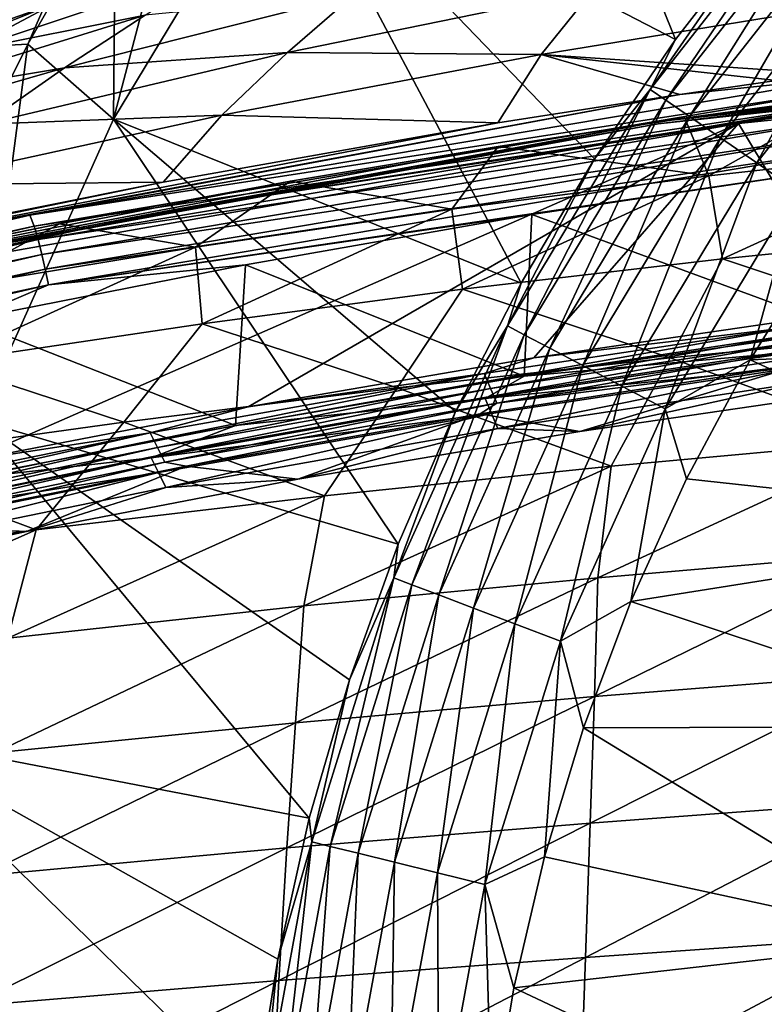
# Model space of a CAD drawing. Header units: metres. Extents: x -90 to 304, y -90 to 74.
# Tile 422 of 570: x 229.42 to 232.56, y 33.92 to 38.06. Entities that reach past the tile are written whole.
import ezdxf

# ---------------------------------------------------------------- set-up
doc = ezdxf.new("R2010")
doc.units = ezdxf.units.M
doc.layers.add('solid_21662050_350', color=7, linetype='CONTINUOUS')

msp = doc.modelspace()

# ---------------------------------------------------------------- linework, layer by layer
at = {"layer": 'solid_21662050_350'}
for points in [[(232.18248, 37.979759, -26.917501), (230.53569, 38.832737, 8.134833), (231.39212, 39.925911, 8.134833)], [(232.554535, 38.459419, -26.917501), (232.18248, 37.979759, -26.917501), (231.39212, 39.925911, 8.134833)], [(229.076248, 38.035679, 8.206317), (228.915054, 38.118576, 8.301349), (229.695206, 39.414471, 8.301349)], [(229.845551, 39.313244, 8.206317), (229.076248, 38.035679, 8.206317), (229.695206, 39.414471, 8.301349)], [(229.243881, 37.949512, 8.151686), (229.076248, 38.035679, 8.206317), (229.845551, 39.313244, 8.206317)], [(230.001938, 39.208015, 8.151686), (229.243881, 37.949512, 8.151686), (229.845551, 39.313244, 8.206317)], [(229.456345, 37.959732, 8.134833), (229.243881, 37.949512, 8.151686), (230.001938, 39.208015, 8.151686)], [(229.825623, 38.601284, 8.134833), (229.456345, 37.959732, 8.134833), (230.001938, 39.208015, 8.151686)], [(229.817261, 37.644314, 8.134833), (229.825623, 38.601284, 8.134833), (230.228851, 39.214516, 8.134833)], [(230.53569, 38.832737, 8.134833), (229.817261, 37.644314, 8.134833), (230.228851, 39.214516, 8.134833)], [(231.532257, 36.955177, -26.917501), (229.817261, 37.644314, 8.134833), (230.53569, 38.832737, 8.134833)], [(231.841278, 37.477688, -26.917501), (231.532257, 36.955177, -26.917501), (230.53569, 38.832737, 8.134833)], [(232.18248, 37.979759, -26.917501), (231.841278, 37.477688, -26.917501), (230.53569, 38.832737, 8.134833)], [(229.61319, 38.689335, 88.224915), (229.092422, 38.28278, 86.736893), (228.784271, 37.962124, 90.594948)], [(229.30188, 38.365551, 92.065758), (229.61319, 38.689335, 88.224915), (228.784271, 37.962124, 90.594948)], [(232.793106, 38.684757, -27.131203), (232.07605, 37.769508, -27.131203), (232.554535, 38.459419, -26.917501)], [(232.141846, 37.724091, -27.332626), (232.07605, 37.769508, -27.131203), (232.793106, 38.684757, -27.131203)], [(232.852936, 38.631741, -27.332626), (232.141846, 37.724091, -27.332626), (232.793106, 38.684757, -27.131203)], [(232.241806, 37.65509, -27.512096), (232.141846, 37.724091, -27.332626), (232.852936, 38.631741, -27.332626)], [(232.943863, 38.551193, -27.512096), (232.241806, 37.65509, -27.512096), (232.852936, 38.631741, -27.332626)], [(229.817261, 37.644314, 8.134833), (229.456345, 37.959732, 8.134833), (229.825623, 38.601284, 8.134833)], [(229.822708, 38.540932, 101.430061), (229.383514, 38.306995, 98.694054), (229.066315, 38.048981, 101.783157)], [(229.509247, 38.300266, 104.263275), (229.822708, 38.540932, 101.430061), (229.066315, 38.048981, 101.783157)], [(232.371246, 37.56575, -27.661184), (232.241806, 37.65509, -27.512096), (232.943863, 38.551193, -27.512096)], [(233.061584, 38.446899, -27.661184), (232.371246, 37.56575, -27.661184), (232.943863, 38.551193, -27.512096)], [(232.07605, 37.769508, -27.131203), (232.18248, 37.979759, -26.917501), (232.554535, 38.459419, -26.917501)], [(232.524078, 37.460258, -27.77289), (232.371246, 37.56575, -27.661184), (233.061584, 38.446899, -27.661184)], [(233.200577, 38.323757, -27.77289), (232.524078, 37.460258, -27.77289), (233.061584, 38.446899, -27.661184)], [(229.678268, 38.318295, 108.968193), (229.173523, 38.074562, 106.89608), (228.811157, 37.86161, 109.351288)], [(229.327301, 38.112896, 111.259415), (229.678268, 38.318295, 108.968193), (228.811157, 37.86161, 109.351288)], [(229.920441, 38.328857, 113.085945), (229.327301, 38.112896, 111.259415), (228.949417, 37.914673, 113.43074)], [(229.565414, 38.129585, 115.166595), (229.920441, 38.328857, 113.085945), (228.949417, 37.914673, 113.43074)], [(232.693115, 37.343575, -27.841965), (232.524078, 37.460258, -27.77289), (233.200577, 38.323757, -27.77289)], [(229.509247, 38.300266, 104.263275), (229.066315, 38.048981, 101.783157), (228.728073, 37.808697, 104.651344)], [(229.173523, 38.074562, 106.89608), (229.509247, 38.300266, 104.263275), (228.728073, 37.808697, 104.651344)], [(230.281555, 38.294445, 116.900681), (229.565414, 38.129585, 115.166595), (229.190201, 37.929966, 117.186134)], [(229.949707, 38.082249, 118.900162), (230.281555, 38.294445, 116.900681), (229.190201, 37.929966, 117.186134)], [(230.82933, 38.169716, 120.68425), (229.949707, 38.082249, 118.900162), (229.61142, 37.860115, 120.894974)], [(230.549164, 37.924862, 122.719124), (230.82933, 38.169716, 120.68425), (229.61142, 37.860115, 120.894974)], [(231.835434, 38.188656, 122.546486), (230.82933, 38.169716, 120.68425), (230.549164, 37.924862, 122.719124)], [(231.616867, 37.917053, 124.642632), (231.835434, 38.188656, 122.546486), (230.549164, 37.924862, 122.719124)], [(232.967651, 38.136101, 124.499512), (231.835434, 38.188656, 122.546486), (231.616867, 37.917053, 124.642632)], [(229.565414, 38.129585, 115.166595), (228.949417, 37.914673, 113.43074), (228.542114, 37.721119, 115.50737)], [(229.190201, 37.929966, 117.186134), (229.565414, 38.129585, 115.166595), (228.542114, 37.721119, 115.50737)], [(232.967651, 38.136101, 124.499512), (231.616867, 37.917053, 124.642632), (232.817352, 37.83572, 126.667419)], [(229.949707, 38.082249, 118.900162), (229.190201, 37.929966, 117.186134), (228.799789, 37.725456, 119.170731)], [(229.61142, 37.860115, 120.894974), (229.949707, 38.082249, 118.900162), (228.799789, 37.725456, 119.170731)], [(236.043335, 38.060753, 127.183441), (236.041351, 38.051754, 127.124641), (232.109497, 37.624977, 127.375038)], [(232.113052, 37.635162, 127.433571), (236.043335, 38.060753, 127.183441), (232.109497, 37.624977, 127.375038)], [(232.109497, 37.624977, 127.375038), (236.041351, 38.051754, 127.124641), (233.339096, 37.770481, 127.223846)], [(232.113052, 37.635162, 127.433571), (235.661713, 38.030087, 127.259109), (236.043335, 38.060753, 127.183441)], [(232.113052, 37.635162, 127.433571), (234.770248, 37.953724, 127.305519), (235.661713, 38.030087, 127.259109)], [(232.446884, 37.62595, 127.248215), (236.158386, 38.010071, 127.015053), (232.923492, 36.835781, 126.902344)], [(233.339096, 37.770481, 127.223846), (236.158386, 38.010071, 127.015053), (232.446884, 37.62595, 127.248215)], [(229.456345, 37.959732, 8.134833), (229.123642, 37.293434, 8.134833), (229.243881, 37.949512, 8.151686)], [(229.247314, 36.377941, 8.134833), (229.123642, 37.293434, 8.134833), (229.456345, 37.959732, 8.134833)], [(229.817261, 37.644314, 8.134833), (229.247314, 36.377941, 8.134833), (229.456345, 37.959732, 8.134833)], [(232.07605, 37.769508, -27.131203), (231.841278, 37.477688, -26.917501), (232.18248, 37.979759, -26.917501)], [(232.113052, 37.635162, 127.433571), (233.878876, 37.861641, 127.359947), (234.770248, 37.953724, 127.305519)], [(230.549164, 37.924862, 122.719124), (229.61142, 37.860115, 120.894974), (229.270859, 37.623718, 122.909935)], [(230.273056, 37.661121, 124.796837), (230.549164, 37.924862, 122.719124), (229.270859, 37.623718, 122.909935)], [(231.616867, 37.917053, 124.642632), (230.549164, 37.924862, 122.719124), (230.273056, 37.661121, 124.796837)], [(231.616867, 37.917053, 124.642632), (230.273056, 37.661121, 124.796837), (231.434738, 37.628483, 126.780754)], [(231.616867, 37.917053, 124.642632), (231.434738, 37.628483, 126.780754), (232.20108, 37.747955, 126.715904)], [(231.616867, 37.917053, 124.642632), (232.20108, 37.747955, 126.715904), (232.608002, 37.806759, 126.683441)], [(231.616867, 37.917053, 124.642632), (232.608002, 37.806759, 126.683441), (232.817352, 37.83572, 126.667419)], [(232.113052, 37.635162, 127.433571), (232.926819, 37.745949, 127.427147), (233.878876, 37.861641, 127.359947)], [(229.61142, 37.860115, 120.894974), (228.799789, 37.725456, 119.170731), (228.399216, 37.511494, 121.146545)], [(229.270859, 37.623718, 122.909935), (229.61142, 37.860115, 120.894974), (228.399216, 37.511494, 121.146545)], [(232.20108, 37.747955, 126.715904), (229.465012, 37.24073, 127.070618), (232.942062, 37.826122, 126.745117)], [(232.953812, 37.779629, 126.819405), (232.942062, 37.826122, 126.745117), (229.465012, 37.24073, 127.070618)], [(232.608002, 37.806759, 126.683441), (232.20108, 37.747955, 126.715904), (232.942062, 37.826122, 126.745117)], [(232.953812, 37.779629, 126.819405), (229.465012, 37.24073, 127.070618), (229.482544, 37.194668, 127.144028)], [(232.953812, 37.779629, 126.819405), (229.482544, 37.194668, 127.144028), (232.965439, 37.722004, 126.871864)], [(232.20108, 37.747955, 126.715904), (228.505508, 37.067024, 127.095444), (229.465012, 37.24073, 127.070618)], [(231.434738, 37.628483, 126.780754), (228.505508, 37.067024, 127.095444), (232.20108, 37.747955, 126.715904)], [(230.050812, 37.260044, 127.516075), (233.339096, 37.770481, 127.223846), (232.446884, 37.62595, 127.248215)], [(232.109497, 37.624977, 127.375038), (233.339096, 37.770481, 127.223846), (230.050812, 37.260044, 127.516075)], [(232.07605, 37.769508, -27.131203), (231.474548, 36.774502, -27.131203), (231.841278, 37.477688, -26.917501)], [(231.545334, 36.737347, -27.332626), (231.474548, 36.774502, -27.131203), (232.07605, 37.769508, -27.131203)], [(232.141846, 37.724091, -27.332626), (231.545334, 36.737347, -27.332626), (232.07605, 37.769508, -27.131203)], [(232.113052, 37.635162, 127.433571), (232.221802, 37.648903, 127.482895), (232.926819, 37.745949, 127.427147)], [(232.926819, 37.745949, 127.427147), (232.221802, 37.648903, 127.482895), (232.322052, 37.405811, 129.320999)], [(232.926819, 37.745949, 127.427147), (232.322052, 37.405811, 129.320999), (233.406387, 37.526798, 129.337891)], [(229.482544, 37.194668, 127.144028), (229.499817, 37.137615, 127.195549), (232.965439, 37.722004, 126.871864)], [(232.965439, 37.722004, 126.871864), (229.499817, 37.137615, 127.195549), (232.97612, 37.6595, 126.902908)], [(231.652893, 36.680901, -27.512096), (231.545334, 36.737347, -27.332626), (232.141846, 37.724091, -27.332626)], [(232.241806, 37.65509, -27.512096), (231.652893, 36.680901, -27.512096), (232.141846, 37.724091, -27.332626)], [(230.273056, 37.661121, 124.796837), (228.932541, 37.36837, 124.965363), (230.025421, 37.379257, 126.91555)], [(230.273056, 37.661121, 124.796837), (229.270859, 37.623718, 122.909935), (228.932541, 37.36837, 124.965363)], [(229.499817, 37.137615, 127.195549), (229.515656, 37.075756, 127.225662), (232.97612, 37.6595, 126.902908)], [(232.97612, 37.6595, 126.902908), (229.515656, 37.075756, 127.225662), (232.985733, 37.596081, 126.917824)], [(230.273056, 37.661121, 124.796837), (230.025421, 37.379257, 126.91555), (231.434738, 37.628483, 126.780754)], [(231.79216, 36.607811, -27.661184), (231.652893, 36.680901, -27.512096), (232.241806, 37.65509, -27.512096)], [(232.371246, 37.56575, -27.661184), (231.79216, 36.607811, -27.661184), (232.241806, 37.65509, -27.512096)], [(232.113052, 37.635162, 127.433571), (232.109497, 37.624977, 127.375038), (228.233475, 36.914768, 127.784615)], [(228.238388, 36.927162, 127.842613), (232.113052, 37.635162, 127.433571), (228.233475, 36.914768, 127.784615)], [(228.233475, 36.914768, 127.784615), (232.109497, 37.624977, 127.375038), (230.050812, 37.260044, 127.516075)], [(228.238388, 36.927162, 127.842613), (231.436615, 37.529644, 127.551338), (232.113052, 37.635162, 127.433571)], [(230.025421, 37.379257, 126.91555), (228.505508, 37.067024, 127.095444), (231.434738, 37.628483, 126.780754)], [(228.622147, 36.954758, 127.647575), (232.446884, 37.62595, 127.248215), (229.210724, 36.207878, 127.262695)], [(230.050812, 37.260044, 127.516075), (232.446884, 37.62595, 127.248215), (228.622147, 36.954758, 127.647575)], [(232.446884, 37.62595, 127.248215), (230.383652, 36.434559, 127.132095), (229.210724, 36.207878, 127.262695)], [(231.015579, 35.857182, -26.917501), (229.247314, 36.377941, 8.134833), (229.817261, 37.644314, 8.134833)], [(231.256668, 36.414299, -26.917501), (231.015579, 35.857182, -26.917501), (229.817261, 37.644314, 8.134833)], [(231.532257, 36.955177, -26.917501), (231.256668, 36.414299, -26.917501), (229.817261, 37.644314, 8.134833)], [(232.446884, 37.62595, 127.248215), (231.585403, 36.639923, 127.014511), (230.383652, 36.434559, 127.132095)], [(232.221802, 37.648903, 127.482895), (231.436615, 37.529644, 127.551338), (232.322052, 37.405811, 129.320999)], [(232.113052, 37.635162, 127.433571), (231.436615, 37.529644, 127.551338), (232.221802, 37.648903, 127.482895)], [(232.446884, 37.62595, 127.248215), (232.923492, 36.835781, 126.902344), (231.585403, 36.639923, 127.014511)], [(229.515656, 37.075756, 127.225662), (229.529877, 37.013004, 127.2397), (232.985733, 37.596081, 126.917824)], [(232.985733, 37.596081, 126.917824), (229.529877, 37.013004, 127.2397), (232.994705, 37.529572, 126.918709)], [(231.956589, 36.521511, -27.77289), (231.79216, 36.607811, -27.661184), (232.371246, 37.56575, -27.661184)], [(232.524078, 37.460258, -27.77289), (231.956589, 36.521511, -27.77289), (232.371246, 37.56575, -27.661184)], [(228.238388, 36.927162, 127.842613), (230.561798, 37.383194, 127.63559), (231.436615, 37.529644, 127.551338)], [(229.529877, 37.013004, 127.2397), (229.543121, 36.947208, 127.239708), (232.994705, 37.529572, 126.918709)], [(232.994705, 37.529572, 126.918709), (229.543121, 36.947208, 127.239708), (232.92041, 37.443756, 126.907593)], [(231.436615, 37.529644, 127.551338), (230.561798, 37.383194, 127.63559), (231.240799, 37.265591, 129.30278)], [(231.436615, 37.529644, 127.551338), (231.240799, 37.265591, 129.30278), (232.322052, 37.405811, 129.320999)], [(233.406387, 37.526798, 129.337891), (232.322052, 37.405811, 129.320999), (232.379425, 37.057358, 131.704071)], [(233.406387, 37.526798, 129.337891), (232.379425, 37.057358, 131.704071), (233.472092, 37.167904, 131.734314)], [(231.474548, 36.774502, -27.131203), (231.532257, 36.955177, -26.917501), (231.841278, 37.477688, -26.917501)], [(232.138458, 36.426052, -27.841965), (231.956589, 36.521511, -27.77289), (232.524078, 37.460258, -27.77289)], [(232.693115, 37.343575, -27.841965), (232.138458, 36.426052, -27.841965), (232.524078, 37.460258, -27.77289)], [(229.543121, 36.947208, 127.239708), (231.577789, 37.242821, 127.018059), (232.92041, 37.443756, 126.907593)], [(232.322052, 37.405811, 129.320999), (231.240799, 37.265591, 129.30278), (231.285446, 36.929504, 131.66832)], [(232.322052, 37.405811, 129.320999), (231.285446, 36.929504, 131.66832), (232.379425, 37.057358, 131.704071)], [(232.92041, 37.443756, 126.907593), (231.577789, 37.242821, 127.018059), (232.893234, 36.760246, 126.664894)], [(228.238388, 36.927162, 127.842613), (229.590103, 37.204021, 127.739288), (230.561798, 37.383194, 127.63559)], [(230.025421, 37.379257, 126.91555), (228.926422, 37.158806, 127.035202), (228.505508, 37.067024, 127.095444)], [(228.932541, 37.36837, 124.965363), (228.926422, 37.158806, 127.035202), (230.025421, 37.379257, 126.91555)], [(230.561798, 37.383194, 127.63559), (229.590103, 37.204021, 127.739288), (230.161423, 37.106205, 129.282761)], [(230.561798, 37.383194, 127.63559), (230.161423, 37.106205, 129.282761), (231.240799, 37.265591, 129.30278)], [(232.693115, 37.343575, -27.841965), (232.49614, 36.631638, -27.865166), (232.138458, 36.426052, -27.841965)], [(232.693115, 37.343575, -27.841965), (232.795517, 37.113148, -27.865166), (232.49614, 36.631638, -27.865166)], [(228.505508, 37.067024, 127.095444), (226.046753, 36.444778, 127.525238), (229.465012, 37.24073, 127.070618)], [(229.482544, 37.194668, 127.144028), (229.465012, 37.24073, 127.070618), (226.046753, 36.444778, 127.525238)], [(226.810303, 36.563068, 127.924477), (230.050812, 37.260044, 127.516075), (228.622147, 36.954758, 127.647575)], [(228.233475, 36.914768, 127.784615), (230.050812, 37.260044, 127.516075), (226.810303, 36.563068, 127.924477)], [(229.543121, 36.947208, 127.239708), (230.372299, 37.032116, 127.133858), (231.577789, 37.242821, 127.018059)], [(231.240799, 37.265591, 129.30278), (230.161423, 37.106205, 129.282761), (230.190659, 36.784138, 131.627319)], [(231.240799, 37.265591, 129.30278), (230.190659, 36.784138, 131.627319), (231.285446, 36.929504, 131.66832)], [(231.577789, 37.242821, 127.018059), (230.372299, 37.032116, 127.133858), (231.544876, 36.562714, 126.778099)], [(231.577789, 37.242821, 127.018059), (231.544876, 36.562714, 126.778099), (232.893234, 36.760246, 126.664894)], [(228.238388, 36.927162, 127.842613), (228.516678, 36.98632, 127.866425), (229.590103, 37.204021, 127.739288)], [(229.590103, 37.204021, 127.739288), (228.516678, 36.98632, 127.866425), (229.083664, 36.927608, 129.260803)], [(229.590103, 37.204021, 127.739288), (229.083664, 36.927608, 129.260803), (230.161423, 37.106205, 129.282761)], [(229.482544, 37.194668, 127.144028), (226.046753, 36.444778, 127.525238), (226.069748, 36.399269, 127.597481)], [(229.482544, 37.194668, 127.144028), (226.069748, 36.399269, 127.597481), (229.499817, 37.137615, 127.195549)], [(233.472092, 37.167904, 131.734314), (232.379425, 37.057358, 131.704071), (233.301117, 36.749489, 134.222504)], [(226.069748, 36.399269, 127.597481), (226.092209, 36.342918, 127.647751), (229.499817, 37.137615, 127.195549)], [(229.499817, 37.137615, 127.195549), (226.092209, 36.342918, 127.647751), (229.515656, 37.075756, 127.225662)], [(226.092209, 36.342918, 127.647751), (226.112656, 36.281834, 127.676651), (229.515656, 37.075756, 127.225662)], [(229.515656, 37.075756, 127.225662), (226.112656, 36.281834, 127.676651), (229.529877, 37.013004, 127.2397)], [(230.161423, 37.106205, 129.282761), (229.083664, 36.927608, 129.260803), (229.095078, 36.621117, 131.58107)], [(230.161423, 37.106205, 129.282761), (229.095078, 36.621117, 131.58107), (230.190659, 36.784138, 131.627319)], [(232.49614, 36.631638, -27.865166), (232.795517, 37.113148, -27.865166), (234.570007, 36.717602, -27.865166)], [(232.379425, 37.057358, 131.704071), (231.285446, 36.929504, 131.66832), (232.159164, 36.639954, 134.176773)], [(232.379425, 37.057358, 131.704071), (232.159164, 36.639954, 134.176773), (233.301117, 36.749489, 134.222504)], [(226.112656, 36.281834, 127.676651), (226.130875, 36.219879, 127.689545), (229.529877, 37.013004, 127.2397)], [(229.529877, 37.013004, 127.2397), (226.130875, 36.219879, 127.689545), (229.543121, 36.947208, 127.239708)], [(230.372299, 37.032116, 127.133858), (229.197311, 36.799713, 127.26236), (230.330948, 36.355114, 126.897163)], [(229.543121, 36.947208, 127.239708), (229.197311, 36.799713, 127.26236), (230.372299, 37.032116, 127.133858)], [(230.372299, 37.032116, 127.133858), (230.330948, 36.355114, 126.897163), (231.544876, 36.562714, 126.778099)], [(231.474548, 36.774502, -27.131203), (231.256668, 36.414299, -26.917501), (231.532257, 36.955177, -26.917501)], [(226.130875, 36.219879, 127.689545), (226.147736, 36.154922, 127.688431), (229.543121, 36.947208, 127.239708)], [(229.543121, 36.947208, 127.239708), (226.147736, 36.154922, 127.688431), (229.197311, 36.799713, 127.26236)], [(231.285446, 36.929504, 131.66832), (230.190659, 36.784138, 131.627319), (231.0112, 36.513706, 134.120499)], [(231.285446, 36.929504, 131.66832), (231.0112, 36.513706, 134.120499), (232.159164, 36.639954, 134.176773)], [(232.68251, 36.771343, 127.005936), (231.585403, 36.639923, 127.014511), (232.923492, 36.835781, 126.902344)], [(229.197311, 36.799713, 127.26236), (229.149033, 36.126507, 127.029243), (230.330948, 36.355114, 126.897163)], [(230.190659, 36.784138, 131.627319), (229.095078, 36.621117, 131.58107), (229.859787, 36.370239, 134.054764)], [(230.190659, 36.784138, 131.627319), (229.859787, 36.370239, 134.054764), (231.0112, 36.513706, 134.120499)], [(231.474548, 36.774502, -27.131203), (230.99736, 35.714249, -27.131203), (231.256668, 36.414299, -26.917501)], [(231.072113, 35.685898, -27.332626), (230.99736, 35.714249, -27.131203), (231.474548, 36.774502, -27.131203)], [(231.545334, 36.737347, -27.332626), (231.072113, 35.685898, -27.332626), (231.474548, 36.774502, -27.131203)], [(232.68251, 36.771343, 127.005936), (231.377609, 36.574078, 127.118576), (231.585403, 36.639923, 127.014511)], [(231.390732, 36.542973, 127.204964), (231.377609, 36.574078, 127.118576), (232.68251, 36.771343, 127.005936)], [(232.693634, 36.74015, 127.092575), (231.390732, 36.542973, 127.204964), (232.68251, 36.771343, 127.005936)], [(232.893234, 36.760246, 126.664894), (231.544876, 36.562714, 126.778099), (232.685806, 36.665905, 126.858253)], [(233.301117, 36.749489, 134.222504), (232.159164, 36.639954, 134.176773), (233.108398, 36.294628, 136.793228)], [(231.185684, 35.642826, -27.512096), (231.072113, 35.685898, -27.332626), (231.545334, 36.737347, -27.332626)], [(231.652893, 36.680901, -27.512096), (231.185684, 35.642826, -27.512096), (231.545334, 36.737347, -27.332626)], [(231.403854, 36.511864, 127.291359), (231.390732, 36.542973, 127.204964), (232.693634, 36.74015, 127.092575)], [(232.704773, 36.708954, 127.179214), (231.403854, 36.511864, 127.291359), (232.693634, 36.74015, 127.092575)], [(231.41713, 36.480782, 127.377739), (231.403854, 36.511864, 127.291359), (232.704773, 36.708954, 127.179214)], [(232.716019, 36.677776, 127.265846), (231.41713, 36.480782, 127.377739), (232.704773, 36.708954, 127.179214)], [(232.49614, 36.631638, -27.865166), (234.570007, 36.717602, -27.865166), (234.019073, 35.937096, -27.865166)], [(231.332748, 35.587055, -27.661184), (231.185684, 35.642826, -27.512096), (231.652893, 36.680901, -27.512096)], [(231.79216, 36.607811, -27.661184), (231.332748, 35.587055, -27.661184), (231.652893, 36.680901, -27.512096)], [(232.685806, 36.665905, 126.858253), (231.380768, 36.468956, 126.970642), (232.70845, 36.602554, 127.03421)], [(231.544876, 36.562714, 126.778099), (231.380768, 36.468956, 126.970642), (232.685806, 36.665905, 126.858253)], [(232.716019, 36.677776, 127.265846), (231.430435, 36.449707, 127.464111), (231.41713, 36.480782, 127.377739)], [(232.716019, 36.677776, 127.265846), (232.727325, 36.646606, 127.35247), (231.430435, 36.449707, 127.464111)], [(229.095078, 36.621117, 131.58107), (228.705292, 36.209293, 133.979752), (229.859787, 36.370239, 134.054764)], [(231.377609, 36.574078, 127.118576), (230.383652, 36.434559, 127.132095), (231.585403, 36.639923, 127.014511)], [(232.159164, 36.639954, 134.176773), (231.0112, 36.513706, 134.120499), (231.911636, 36.185299, 136.729767)], [(231.430435, 36.449707, 127.464111), (232.727325, 36.646606, 127.35247), (232.713638, 36.612545, 127.440025)], [(232.159164, 36.639954, 134.176773), (231.911636, 36.185299, 136.729767), (233.108398, 36.294628, 136.793228)], [(232.138458, 36.426052, -27.841965), (232.49614, 36.631638, -27.865166), (232.228882, 36.131535, -27.865166)], [(232.228882, 36.131535, -27.865166), (232.49614, 36.631638, -27.865166), (234.019073, 35.937096, -27.865166)], [(231.506378, 35.521206, -27.77289), (231.332748, 35.587055, -27.661184), (231.79216, 36.607811, -27.661184)], [(231.360306, 36.405312, 127.557228), (232.713638, 36.612545, 127.440025), (231.779449, 36.331146, 127.467567)], [(231.430435, 36.449707, 127.464111), (232.713638, 36.612545, 127.440025), (231.360306, 36.405312, 127.557228)], [(231.380768, 36.468956, 126.970642), (231.407455, 36.405788, 127.146103), (232.70845, 36.602554, 127.03421)], [(232.70845, 36.602554, 127.03421), (231.407455, 36.405788, 127.146103), (231.434448, 36.34267, 127.321526)], [(232.70845, 36.602554, 127.03421), (231.434448, 36.34267, 127.321526), (232.731354, 36.539238, 127.210144)], [(231.956589, 36.521511, -27.77289), (231.506378, 35.521206, -27.77289), (231.79216, 36.607811, -27.661184)], [(232.713638, 36.612545, 127.440025), (233.106949, 36.523754, 127.358521), (231.779449, 36.331146, 127.467567)], [(231.377609, 36.574078, 127.118576), (229.971802, 36.324955, 127.261215), (230.383652, 36.434559, 127.132095)], [(229.987061, 36.293961, 127.347298), (229.971802, 36.324955, 127.261215), (231.377609, 36.574078, 127.118576)], [(231.390732, 36.542973, 127.204964), (229.987061, 36.293961, 127.347298), (231.377609, 36.574078, 127.118576)], [(230.002319, 36.262966, 127.43338), (229.987061, 36.293961, 127.347298), (231.390732, 36.542973, 127.204964)], [(231.403854, 36.511864, 127.291359), (230.002319, 36.262966, 127.43338), (231.390732, 36.542973, 127.204964)], [(231.544876, 36.562714, 126.778099), (230.330948, 36.355114, 126.897163), (231.380768, 36.468956, 126.970642)], [(231.779449, 36.331146, 127.467567), (232.731354, 36.539238, 127.210144), (231.434448, 36.34267, 127.321526)], [(231.779449, 36.331146, 127.467567), (233.106949, 36.523754, 127.358521), (232.731354, 36.539238, 127.210144)], [(231.0112, 36.513706, 134.120499), (229.859787, 36.370239, 134.054764), (230.704468, 36.059788, 136.650238)], [(230.017761, 36.232006, 127.51944), (230.002319, 36.262966, 127.43338), (231.403854, 36.511864, 127.291359)], [(231.41713, 36.480782, 127.377739), (230.017761, 36.232006, 127.51944), (231.403854, 36.511864, 127.291359)], [(231.0112, 36.513706, 134.120499), (230.704468, 36.059788, 136.650238), (231.911636, 36.185299, 136.729767)], [(231.698441, 35.448364, -27.841965), (231.506378, 35.521206, -27.77289), (231.956589, 36.521511, -27.77289)], [(232.138458, 36.426052, -27.841965), (231.698441, 35.448364, -27.841965), (231.956589, 36.521511, -27.77289)], [(231.380768, 36.468956, 126.970642), (229.975327, 36.220436, 127.112885), (231.407455, 36.405788, 127.146103)], [(230.330948, 36.355114, 126.897163), (229.975327, 36.220436, 127.112885), (231.380768, 36.468956, 126.970642)], [(231.41713, 36.480782, 127.377739), (230.033279, 36.201057, 127.605492), (230.017761, 36.232006, 127.51944)], [(231.41713, 36.480782, 127.377739), (231.430435, 36.449707, 127.464111), (230.033279, 36.201057, 127.605492)], [(229.971802, 36.324955, 127.261215), (229.210724, 36.207878, 127.262695), (230.383652, 36.434559, 127.132095)], [(230.033279, 36.201057, 127.605492), (231.430435, 36.449707, 127.464111), (230.122375, 36.184601, 127.682404)], [(231.430435, 36.449707, 127.464111), (231.360306, 36.405312, 127.557228), (230.122375, 36.184601, 127.682404)], [(230.99736, 35.714249, -27.131203), (231.015579, 35.857182, -26.917501), (231.256668, 36.414299, -26.917501)], [(232.138458, 36.426052, -27.841965), (231.994904, 35.615032, -27.865166), (231.698441, 35.448364, -27.841965)], [(232.138458, 36.426052, -27.841965), (232.228882, 36.131535, -27.865166), (231.994904, 35.615032, -27.865166)], [(229.859787, 36.370239, 134.054764), (228.705292, 36.209293, 133.979752), (229.491501, 35.917274, 136.556534)], [(230.640594, 34.703087, -26.917501), (228.834167, 35.052132, 8.134833), (229.247314, 36.377941, 8.134833)], [(230.809952, 35.286026, -26.917501), (230.640594, 34.703087, -26.917501), (229.247314, 36.377941, 8.134833)], [(231.015579, 35.857182, -26.917501), (230.809952, 35.286026, -26.917501), (229.247314, 36.377941, 8.134833)], [(229.859787, 36.370239, 134.054764), (229.491501, 35.917274, 136.556534), (230.704468, 36.059788, 136.650238)], [(229.975327, 36.220436, 127.112885), (230.006363, 36.157494, 127.287704), (231.407455, 36.405788, 127.146103)], [(231.407455, 36.405788, 127.146103), (230.006363, 36.157494, 127.287704), (230.037796, 36.094627, 127.462479)], [(231.407455, 36.405788, 127.146103), (230.037796, 36.094627, 127.462479), (231.434448, 36.34267, 127.321526)], [(230.122375, 36.184601, 127.682404), (231.360306, 36.405312, 127.557228), (230.59346, 36.129646, 127.581436)], [(231.360306, 36.405312, 127.557228), (231.779449, 36.331146, 127.467567), (230.59346, 36.129646, 127.581436)], [(230.330948, 36.355114, 126.897163), (229.149033, 36.126507, 127.029243), (229.975327, 36.220436, 127.112885)], [(230.59346, 36.129646, 127.581436), (231.434448, 36.34267, 127.321526), (230.037796, 36.094627, 127.462479)], [(230.59346, 36.129646, 127.581436), (231.779449, 36.331146, 127.467567), (231.434448, 36.34267, 127.321526)], [(229.971802, 36.324955, 127.261215), (228.435379, 36.010612, 127.443153), (229.210724, 36.207878, 127.262695)], [(228.452972, 35.979759, 127.528839), (228.435379, 36.010612, 127.443153), (229.971802, 36.324955, 127.261215)], [(229.987061, 36.293961, 127.347298), (228.452972, 35.979759, 127.528839), (229.971802, 36.324955, 127.261215)], [(228.470581, 35.948906, 127.614517), (228.452972, 35.979759, 127.528839), (229.987061, 36.293961, 127.347298)], [(230.002319, 36.262966, 127.43338), (228.470581, 35.948906, 127.614517), (229.987061, 36.293961, 127.347298)], [(231.855042, 35.715469, 139.364914), (233.108398, 36.294628, 136.793228), (231.911636, 36.185299, 136.729767)], [(231.855042, 35.715469, 139.364914), (233.077103, 35.819824, 139.442947), (233.108398, 36.294628, 136.793228)], [(228.488419, 35.918102, 127.700172), (228.470581, 35.948906, 127.614517), (230.002319, 36.262966, 127.43338)], [(230.017761, 36.232006, 127.51944), (228.488419, 35.918102, 127.700172), (230.002319, 36.262966, 127.43338)], [(228.705292, 36.209293, 133.979752), (228.273193, 35.757427, 136.448883), (229.491501, 35.917274, 136.556534)], [(229.975327, 36.220436, 127.112885), (228.439667, 35.90686, 127.294365), (230.006363, 36.157494, 127.287704)], [(229.149033, 36.126507, 127.029243), (228.439667, 35.90686, 127.294365), (229.975327, 36.220436, 127.112885)], [(230.017761, 36.232006, 127.51944), (228.506317, 35.887318, 127.78582), (228.488419, 35.918102, 127.700172)], [(230.017761, 36.232006, 127.51944), (230.033279, 36.201057, 127.605492), (228.506317, 35.887318, 127.78582)], [(228.506317, 35.887318, 127.78582), (230.033279, 36.201057, 127.605492), (228.887787, 35.935627, 127.824905)], [(230.033279, 36.201057, 127.605492), (230.122375, 36.184601, 127.682404), (228.887787, 35.935627, 127.824905)], [(228.887787, 35.935627, 127.824905), (230.122375, 36.184601, 127.682404), (229.450623, 35.910004, 127.706352)], [(230.122375, 36.184601, 127.682404), (230.59346, 36.129646, 127.581436), (229.450623, 35.910004, 127.706352)], [(230.617905, 35.596428, 139.265289), (231.911636, 36.185299, 136.729767), (230.704468, 36.059788, 136.650238)], [(230.617905, 35.596428, 139.265289), (231.855042, 35.715469, 139.364914), (231.911636, 36.185299, 136.729767)], [(228.439667, 35.90686, 127.294365), (228.475464, 35.844212, 127.468384), (230.006363, 36.157494, 127.287704)], [(230.006363, 36.157494, 127.287704), (228.475464, 35.844212, 127.468384), (228.511734, 35.781662, 127.642334)], [(230.006363, 36.157494, 127.287704), (228.511734, 35.781662, 127.642334), (230.037796, 36.094627, 127.462479)], [(229.450623, 35.910004, 127.706352), (230.59346, 36.129646, 127.581436), (230.037796, 36.094627, 127.462479)], [(231.994904, 35.615032, -27.865166), (232.228882, 36.131535, -27.865166), (234.019073, 35.937096, -27.865166)], [(229.450623, 35.910004, 127.706352), (230.037796, 36.094627, 127.462479), (228.511734, 35.781662, 127.642334)], [(229.372833, 35.461544, 139.147003), (230.704468, 36.059788, 136.650238), (229.491501, 35.917274, 136.556534)], [(229.372833, 35.461544, 139.147003), (230.617905, 35.596428, 139.265289), (230.704468, 36.059788, 136.650238)], [(228.120743, 35.310406, 139.010483), (229.491501, 35.917274, 136.556534), (228.273193, 35.757427, 136.448883)], [(228.120743, 35.310406, 139.010483), (229.372833, 35.461544, 139.147003), (229.491501, 35.917274, 136.556534)], [(228.887787, 35.935627, 127.824905), (229.450623, 35.910004, 127.706352), (228.27417, 35.658527, 127.851028)], [(231.994904, 35.615032, -27.865166), (234.019073, 35.937096, -27.865166), (233.579514, 35.088795, -27.865166)], [(228.27417, 35.658527, 127.851028), (229.450623, 35.910004, 127.706352), (228.511734, 35.781662, 127.642334)], [(230.99736, 35.714249, -27.131203), (230.809952, 35.286026, -26.917501), (231.015579, 35.857182, -26.917501)], [(231.841431, 35.215874, 142.064667), (233.077103, 35.819824, 139.442947), (231.855042, 35.715469, 139.364914)], [(233.079544, 35.31448, 142.155365), (233.077103, 35.819824, 139.442947), (231.841431, 35.215874, 142.064667)], [(230.58342, 35.104351, 141.946854), (231.855042, 35.715469, 139.364914), (230.617905, 35.596428, 139.265289)], [(231.841431, 35.215874, 142.064667), (231.855042, 35.715469, 139.364914), (230.58342, 35.104351, 141.946854)], [(230.99736, 35.714249, -27.131203), (230.651459, 34.604206, -27.131203), (230.809952, 35.286026, -26.917501)], [(230.729095, 34.585075, -27.332626), (230.651459, 34.604206, -27.131203), (230.99736, 35.714249, -27.131203)], [(231.072113, 35.685898, -27.332626), (230.729095, 34.585075, -27.332626), (230.99736, 35.714249, -27.131203)], [(230.847031, 34.556007, -27.512096), (230.729095, 34.585075, -27.332626), (231.072113, 35.685898, -27.332626)], [(231.185684, 35.642826, -27.512096), (230.847031, 34.556007, -27.512096), (231.072113, 35.685898, -27.332626)], [(230.999725, 34.518368, -27.661184), (230.847031, 34.556007, -27.512096), (231.185684, 35.642826, -27.512096)], [(231.332748, 35.587055, -27.661184), (230.999725, 34.518368, -27.661184), (231.185684, 35.642826, -27.512096)], [(229.315582, 34.978409, 141.806061), (230.617905, 35.596428, 139.265289), (229.372833, 35.461544, 139.147003)], [(230.58342, 35.104351, 141.946854), (230.617905, 35.596428, 139.265289), (229.315582, 34.978409, 141.806061)], [(231.180038, 34.473927, -27.77289), (230.999725, 34.518368, -27.661184), (231.332748, 35.587055, -27.661184)], [(231.506378, 35.521206, -27.77289), (231.180038, 34.473927, -27.77289), (231.332748, 35.587055, -27.661184)], [(231.698441, 35.448364, -27.841965), (231.994904, 35.615032, -27.865166), (231.795227, 35.084366, -27.865166)], [(231.795227, 35.084366, -27.865166), (231.994904, 35.615032, -27.865166), (233.579514, 35.088795, -27.865166)], [(231.379471, 34.42477, -27.841965), (231.180038, 34.473927, -27.77289), (231.506378, 35.521206, -27.77289)], [(231.698441, 35.448364, -27.841965), (231.379471, 34.42477, -27.841965), (231.506378, 35.521206, -27.77289)], [(231.698441, 35.448364, -27.841965), (231.630661, 34.54171, -27.865166), (231.379471, 34.42477, -27.841965)], [(231.698441, 35.448364, -27.841965), (231.795227, 35.084366, -27.865166), (231.630661, 34.54171, -27.865166)], [(233.079544, 35.31448, 142.155365), (231.822495, 34.68306, 144.815933), (233.074066, 34.776131, 144.918259)], [(233.079544, 35.31448, 142.155365), (231.841431, 35.215874, 142.064667), (231.822495, 34.68306, 144.815933)], [(230.651459, 34.604206, -27.131203), (230.640594, 34.703087, -26.917501), (230.809952, 35.286026, -26.917501)], [(231.841431, 35.215874, 142.064667), (230.546371, 34.578876, 144.681107), (231.822495, 34.68306, 144.815933)], [(231.841431, 35.215874, 142.064667), (230.58342, 35.104351, 141.946854), (230.546371, 34.578876, 144.681107)], [(230.58342, 35.104351, 141.946854), (229.258606, 34.461746, 144.519043), (230.546371, 34.578876, 144.681107)], [(230.58342, 35.104351, 141.946854), (229.315582, 34.978409, 141.806061), (229.258606, 34.461746, 144.519043)], [(231.795227, 35.084366, -27.865166), (233.579514, 35.088795, -27.865166), (233.259583, 34.188576, -27.865166)], [(230.413208, 33.511093, -26.917501), (228.583847, 33.686195, 8.134833), (228.834167, 35.052132, 8.134833)], [(230.508179, 34.110664, -26.917501), (230.413208, 33.511093, -26.917501), (228.834167, 35.052132, 8.134833)], [(230.640594, 34.703087, -26.917501), (230.508179, 34.110664, -26.917501), (228.834167, 35.052132, 8.134833)], [(231.630661, 34.54171, -27.865166), (231.795227, 35.084366, -27.865166), (233.259583, 34.188576, -27.865166)], [(233.074066, 34.776131, 144.918259), (231.80307, 34.118172, 147.611481), (233.064392, 34.205765, 147.724152)], [(233.074066, 34.776131, 144.918259), (231.822495, 34.68306, 144.815933), (231.80307, 34.118172, 147.611481)], [(230.651459, 34.604206, -27.131203), (230.508179, 34.110664, -26.917501), (230.640594, 34.703087, -26.917501)], [(231.822495, 34.68306, 144.815933), (230.512787, 34.021282, 147.461273), (231.80307, 34.118172, 147.611481)], [(231.822495, 34.68306, 144.815933), (230.546371, 34.578876, 144.681107), (230.512787, 34.021282, 147.461273)], [(230.651459, 34.604206, -27.131203), (230.441879, 33.460564, -27.131203), (230.508179, 34.110664, -26.917501)], [(230.521255, 33.450928, -27.332626), (230.441879, 33.460564, -27.131203), (230.651459, 34.604206, -27.131203)], [(230.729095, 34.585075, -27.332626), (230.521255, 33.450928, -27.332626), (230.651459, 34.604206, -27.131203)], [(230.546371, 34.578876, 144.681107), (229.208801, 33.912998, 147.279755), (230.512787, 34.021282, 147.461273)], [(230.546371, 34.578876, 144.681107), (229.258606, 34.461746, 144.519043), (229.208801, 33.912998, 147.279755)], [(230.64183, 33.436287, -27.512096), (230.521255, 33.450928, -27.332626), (230.729095, 34.585075, -27.332626)], [(230.847031, 34.556007, -27.512096), (230.64183, 33.436287, -27.512096), (230.729095, 34.585075, -27.332626)], [(230.797958, 33.417332, -27.661184), (230.64183, 33.436287, -27.512096), (230.847031, 34.556007, -27.512096)], [(230.999725, 34.518368, -27.661184), (230.797958, 33.417332, -27.661184), (230.847031, 34.556007, -27.512096)], [(230.9823, 33.394947, -27.77289), (230.797958, 33.417332, -27.661184), (230.999725, 34.518368, -27.661184)], [(231.180038, 34.473927, -27.77289), (230.9823, 33.394947, -27.77289), (230.999725, 34.518368, -27.661184)], [(231.379471, 34.42477, -27.841965), (231.630661, 34.54171, -27.865166), (231.501968, 33.989548, -27.865166)], [(231.501968, 33.989548, -27.865166), (231.630661, 34.54171, -27.865166), (233.259583, 34.188576, -27.865166)], [(231.186218, 33.370186, -27.841965), (230.9823, 33.394947, -27.77289), (231.180038, 34.473927, -27.77289)], [(231.379471, 34.42477, -27.841965), (231.186218, 33.370186, -27.841965), (231.180038, 34.473927, -27.77289)], [(231.379471, 34.42477, -27.841965), (231.409653, 33.430065, -27.865166), (231.186218, 33.370186, -27.841965)], [(231.379471, 34.42477, -27.841965), (231.501968, 33.989548, -27.865166), (231.409653, 33.430065, -27.865166)], [(231.501968, 33.989548, -27.865166), (233.259583, 34.188576, -27.865166), (233.065201, 33.253185, -27.865166)], [(233.064392, 34.205765, 147.724152), (231.781891, 33.521755, 150.443832), (233.049225, 33.603889, 150.565582)], [(233.064392, 34.205765, 147.724152), (231.80307, 34.118172, 147.611481), (231.781891, 33.521755, 150.443832)], [(230.441879, 33.460564, -27.131203), (230.413208, 33.511093, -26.917501), (230.508179, 34.110664, -26.917501)], [(231.80307, 34.118172, 147.611481), (230.481598, 33.432076, 150.280121), (231.781891, 33.521755, 150.443832)], [(231.80307, 34.118172, 147.611481), (230.512787, 34.021282, 147.461273), (230.481598, 33.432076, 150.280121)], [(230.512787, 34.021282, 147.461273), (229.162186, 33.334789, 150.069229), (230.481598, 33.432076, 150.280121)], [(230.512787, 34.021282, 147.461273), (229.208801, 33.912998, 147.279755), (229.162186, 33.334789, 150.069229)], [(231.409653, 33.430065, -27.865166), (231.501968, 33.989548, -27.865166), (233.065201, 33.253185, -27.865166)]]:
    msp.add_3dface(points, dxfattribs=at)

doc.saveas('drawing.dxf')
